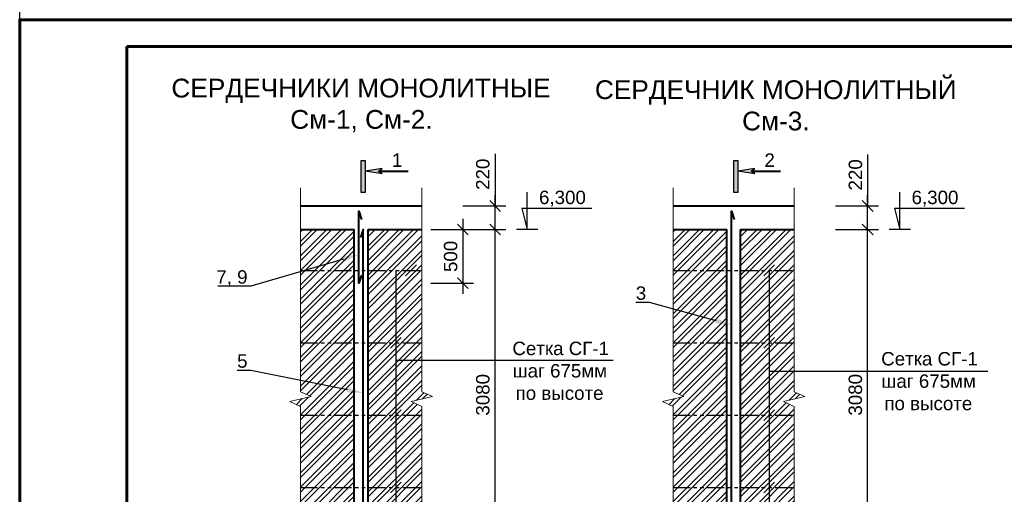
# Model space of a CAD drawing. Header units: millimetres. Extents: x 2063114 to 14983986, y -126020516 to 213791.
# Tile 404 of 656: x 2320392 to 2338747, y -915849 to -907001. Entities that reach past the tile are written whole.
import ezdxf
from ezdxf import colors
from ezdxf.entities.mleader import LeaderData, LeaderLine
from ezdxf.math import Vec2, Vec3

# ---------------------------------------------------------------- set-up
doc = ezdxf.new("R2010")
doc.units = ezdxf.units.MM
doc.linetypes.add('фантомX2', pattern=[127, 63.5, -12.7, 12.7, -12.7, 12.7, -12.7])
doc.layers.get('Defpoints').update_dxf_attribs({"color": 6, "lineweight": 35})
doc.layers.add('_print', color=6, linetype='Continuous', lineweight=60, plot=False)
doc.layers.add('PDF _leader', color=7, linetype='Continuous')
doc.layers.add('PDF _wall-380', color=7, linetype='Continuous', true_color=0xb88a5c)
for name, color, linetype, lineweight in [('PLAN', 250, 'Continuous', 25), ('РАЗМЕР АР', 150, 'Continuous', 20), ('Сплошная толстая', 7, 'Continuous', 40)]:
    doc.layers.add(name, color=color, linetype=linetype, lineweight=lineweight)
doc.styles.get("Standard").update_dxf_attribs({"font": 'arial.ttf'})
doc.dimstyles.new('STANDARD$0', dxfattribs={"dimtxt": 250, "dimasz": 200, "dimexe": 200, "dimexo": 300, "dimgap": 100, "dimtad": 1, "dimdec": 0, "dimzin": 1, "dimdsep": 46, "dimtxsty": 'Standard', "dimblk1": 'OBLIQUE', "dimblk2": 'OBLIQUE', "dimsah": 1, "dimcen": 2.5, "dimdle": 200, "dimadec": 0, "dimazin": 0, "dimtfac": 1, "dimtdec": 0, "dimtmove": 0, "dimatfit": 3, "dimldrblk": 'OBLIQUE', "dimfxl": 600, "dimfxlon": 1, "dimtolj": 1, "dimtzin": 1, "dimarcsym": 0})

# ---------------------------------------------------------------- blocks, each defined once
blk = doc.blocks.new('*U1590')
at = {"color": 0, "ltscale": 25}
blk.add_lwpolyline([(-59400, 42000), (0, 42000), (0, 0), (-59400, 0)], close=True, dxfattribs=at)
at = {"color": 0, "lineweight": 60, "ltscale": 25}
blk.add_lwpolyline([(-57400, 41500), (-500, 41500), (-500, 500), (-57400, 500)], close=True, dxfattribs=at)
blk = doc.blocks.new('_Oblique')
at = {"color": 0, "linetype": 'ByBlock', "lineweight": -2}
blk.add_line((-0.5, -0.5), (0.5, 0.5), dxfattribs=at)
blk = doc.blocks.new('*D2351')
at = {"layer": 'Defpoints', "color": 0, "lineweight": 30, "transparency": 16777216}
for p in [(2326387, -910914), (2326217, -911914), (2328654, -911914)]:
    blk.add_point(p, dxfattribs=at)
at = {"layer": 'РАЗМЕР АР', "color": 0, "lineweight": -2, "transparency": 16777216}
for p, q in [((2328654, -910714), (2328654, -912114)), ((2328054, -910914), (2328854, -910914)), ((2328054, -911914), (2328854, -911914))]:
    blk.add_line(p, q, dxfattribs=at)
at = {"layer": 'РАЗМЕР АР', "color": 0, "lineweight": -2, "transparency": 16777216, "xscale": 200, "yscale": 200, "zscale": 200}
for p, rotation in [((2328654, -910914), 90), ((2328654, -911914), 270)]:
    blk.add_blockref('_Oblique', p, dxfattribs=dict(at, rotation=rotation))
at = {"layer": 'РАЗМЕР АР', "color": 0, "transparency": 16777216, "insert": (2328426, -911414), "char_height": 250, "attachment_point": 5, "rotation": 90}
blk.add_mtext('\\A1;500', dxfattribs=at)
blk = doc.blocks.new('*D2354')
at = {"layer": 'Defpoints', "color": 0, "lineweight": 30, "transparency": 16777216}
for p in [(2326387, -910914), (2329254, -910914), (2326387, -917074)]:
    blk.add_point(p, dxfattribs=at)
at = {"layer": 'РАЗМЕР АР', "color": 0, "lineweight": -2, "transparency": 16777216}
for p, q in [((2329254, -917274), (2329254, -910714)), ((2328654, -910914), (2329454, -910914)), ((2328654, -917074), (2329454, -917074))]:
    blk.add_line(p, q, dxfattribs=at)
at = {"layer": 'РАЗМЕР АР', "color": 0, "lineweight": -2, "transparency": 16777216, "xscale": 200, "yscale": 200, "zscale": 200}
for p, rotation in [((2329254, -910914), 90), ((2329254, -917074), 270)]:
    blk.add_blockref('_Oblique', p, dxfattribs=dict(at, rotation=rotation))
at = {"layer": 'РАЗМЕР АР', "color": 0, "transparency": 16777216, "insert": (2329026, -913994), "char_height": 250, "attachment_point": 5, "rotation": 90}
blk.add_mtext('\\A1;3080', dxfattribs=at)
blk = doc.blocks.new('*D2754')
at = {"layer": 'Defpoints', "color": 0, "lineweight": 30, "transparency": 16777216}
for p in [(2327887, -910474), (2329254, -910474), (2327887, -910914)]:
    blk.add_point(p, dxfattribs=at)
at = {"layer": 'РАЗМЕР АР', "color": 0, "lineweight": -2, "transparency": 16777216}
for p, q in [((2329254, -909505), (2329254, -910474)), ((2329254, -911114), (2329254, -910274)), ((2328654, -910474), (2329454, -910474)), ((2328654, -910914), (2329454, -910914))]:
    blk.add_line(p, q, dxfattribs=at)
at = {"layer": 'РАЗМЕР АР', "color": 0, "lineweight": -2, "transparency": 16777216, "xscale": 200, "yscale": 200, "zscale": 200}
for p, rotation in [((2329254, -910474), 90), ((2329254, -910914), 270)]:
    blk.add_blockref('_Oblique', p, dxfattribs=dict(at, rotation=rotation))
at = {"layer": 'РАЗМЕР АР', "color": 0, "transparency": 16777216, "insert": (2329026, -909883), "char_height": 250, "attachment_point": 5, "rotation": 90}
blk.add_mtext('\\A1;220', dxfattribs=at)
blk = doc.blocks.new('*D2359')
at = {"layer": 'Defpoints', "color": 0, "lineweight": 30, "transparency": 16777216}
for p in [(2333332, -910914), (2336199, -910914), (2333332, -917074)]:
    blk.add_point(p, dxfattribs=at)
at = {"layer": 'РАЗМЕР АР', "color": 0, "lineweight": -2, "transparency": 16777216}
for p, q in [((2336199, -917274), (2336199, -910714)), ((2335599, -910914), (2336399, -910914)), ((2335599, -917074), (2336399, -917074))]:
    blk.add_line(p, q, dxfattribs=at)
at = {"layer": 'РАЗМЕР АР', "color": 0, "lineweight": -2, "transparency": 16777216, "xscale": 200, "yscale": 200, "zscale": 200}
for p, rotation in [((2336199, -910914), 90), ((2336199, -917074), 270)]:
    blk.add_blockref('_Oblique', p, dxfattribs=dict(at, rotation=rotation))
at = {"layer": 'РАЗМЕР АР', "color": 0, "transparency": 16777216, "insert": (2335971, -913994), "char_height": 250, "attachment_point": 5, "rotation": 90}
blk.add_mtext('\\A1;3080', dxfattribs=at)
blk = doc.blocks.new('*D2756')
at = {"layer": 'Defpoints', "color": 0, "lineweight": 30, "transparency": 16777216}
for p in [(2334832, -910474), (2336199, -910474), (2334832, -910914)]:
    blk.add_point(p, dxfattribs=at)
at = {"layer": 'РАЗМЕР АР', "color": 0, "lineweight": -2, "transparency": 16777216}
for p, q in [((2336199, -909516), (2336199, -910474)), ((2336199, -911114), (2336199, -910274)), ((2335599, -910474), (2336399, -910474)), ((2335599, -910914), (2336399, -910914))]:
    blk.add_line(p, q, dxfattribs=at)
at = {"layer": 'РАЗМЕР АР', "color": 0, "lineweight": -2, "transparency": 16777216, "xscale": 200, "yscale": 200, "zscale": 200}
for p, rotation in [((2336199, -910474), 90), ((2336199, -910914), 270)]:
    blk.add_blockref('_Oblique', p, dxfattribs=dict(at, rotation=rotation))
at = {"layer": 'РАЗМЕР АР', "color": 0, "transparency": 16777216, "insert": (2335972, -909894), "char_height": 250, "attachment_point": 5, "rotation": 90}
blk.add_mtext('\\A1;220', dxfattribs=at)

msp = doc.modelspace()

# ---------------------------------------------------------------- hatches: boundary and pattern name
at = {"ltscale": 25}
h = msp.add_hatch(color=256, dxfattribs=at)
h.dxf.hatch_style = 1
h.paths.add_polyline_path([(2326756.7999, -910223.41939), (2326831.7999, -910223.41939), (2326831.7999, -909623.41939), (2326756.7999, -909623.41939)])
h = msp.add_hatch(color=256, dxfattribs=at)
h.dxf.hatch_style = 1
h.paths.add_polyline_path([(2333701.99072, -910223.41939), (2333776.99072, -910223.41939), (2333776.99072, -909623.41939), (2333701.99072, -909623.41939)])
for points in [[(2326831.7999, -909823.41939), (2327151.7999, -909873.41939), (2327081.7999, -909823.41939), (2327151.7999, -909773.41939)], [(2333776.99072, -909823.41939), (2334096.99072, -909873.41939), (2334026.99072, -909823.41939), (2334096.99072, -909773.41939)]]:
    msp.add_hatch(color=256).paths.add_polyline_path(points)
at = {"layer": 'PDF _wall-380', "lineweight": 9, "ltscale": 150}
h = msp.add_hatch(dxfattribs=at)
h.set_pattern_fill('ANSI32', color=256, scale=20)
h.set_pattern_definition([(45, (2309662.4, -1264399.18), (-134.70384, 134.70384), []), (45, (2309752.21, -1264399.18), (-134.70384, 134.70384), [])])
h.paths.add_polyline_path([(2325626.7999, -911673.73912), (2326626.7999, -911673.73912), (2326626.7999, -910913.73912), (2325626.7999, -910913.73912)])
h.paths.add_polyline_path([(2325626.7999, -913023.73912), (2326626.7999, -913023.73912), (2326626.7999, -911673.73912), (2325626.7999, -911673.73912)])
h.paths.add_polyline_path([(2325626.7999, -913935.56049), (2325825.78074, -914027.16914), (2325427.81906, -914120.3091), (2325626.7999, -914214.98038), (2325626.7999, -914373.73912), (2326626.7999, -914373.73912), (2326626.7999, -913023.73912), (2325626.7999, -913023.73912)])
h.paths.add_polyline_path([(2325626.7999, -915723.73912), (2326626.7999, -915723.73912), (2326626.7999, -914373.73912), (2325626.7999, -914373.73912)])
h.paths.add_polyline_path([(2325626.7999, -917073.73912), (2326626.7999, -917073.73912), (2326626.7999, -915723.73912), (2325626.7999, -915723.73912)])
h.paths.add_polyline_path([(2327886.7999, -915723.73912), (2326886.7999, -915723.73912), (2326886.7999, -917073.73912), (2327886.7999, -917073.73912)])
h.paths.add_polyline_path([(2327886.7999, -914373.73912), (2326886.7999, -914373.73912), (2326886.7999, -915723.73912), (2327886.7999, -915723.73912)])
h.paths.add_polyline_path([(2327886.7999, -913023.73912), (2326886.7999, -913023.73912), (2326886.7999, -914373.73912), (2327886.7999, -914373.73912), (2327886.7999, -914214.98038), (2327687.81906, -914120.3091), (2328085.78074, -914027.16914), (2327886.7999, -913935.56049)])
h.paths.add_polyline_path([(2327886.7999, -911673.73912), (2326886.7999, -911673.73912), (2326886.7999, -913023.73912), (2327886.7999, -913023.73912)])
h.paths.add_polyline_path([(2327886.7999, -910913.73912), (2326886.7999, -910913.73912), (2326886.7999, -911673.73912), (2327886.7999, -911673.73912)])
h.paths.add_polyline_path([(2325626.7999, -918113.73912), (2326626.7999, -918113.73912), (2326626.7999, -917513.73912), (2325626.7999, -917513.73912)])
h.paths.add_polyline_path([(2327886.7999, -918113.73912), (2327886.7999, -917513.73912), (2326886.7999, -917513.73912), (2326886.7999, -918113.73912)])
h.paths.add_polyline_path([(2327886.7999, -918113.73912), (2326886.7999, -918113.73912), (2326886.7999, -919463.73912), (2327886.7999, -919463.73912)])
h.paths.add_polyline_path([(2325626.7999, -919463.73912), (2326626.7999, -919463.73912), (2326626.7999, -918113.73912), (2325626.7999, -918113.73912)])
h.paths.add_polyline_path([(2325626.7999, -920375.56049), (2325825.78074, -920467.16914), (2325427.81906, -920560.3091), (2325626.7999, -920654.98038), (2325626.7999, -920813.73912), (2326626.7999, -920813.73912), (2326626.7999, -919463.73912), (2325626.7999, -919463.73912)])
h.paths.add_polyline_path([(2327886.7999, -919463.73912), (2326886.7999, -919463.73912), (2326886.7999, -920813.73912), (2327886.7999, -920813.73912), (2327886.7999, -920654.98038), (2327687.81906, -920560.3091), (2328085.78074, -920467.16914), (2327886.7999, -920375.56049)])
h.paths.add_polyline_path([(2327886.7999, -920813.73912), (2326886.7999, -920813.73912), (2326886.7999, -922163.73912), (2327886.7999, -922163.73912)])
h.paths.add_polyline_path([(2325626.7999, -922163.73912), (2326626.7999, -922163.73912), (2326626.7999, -920813.73912), (2325626.7999, -920813.73912)])
h.paths.add_polyline_path([(2325626.7999, -923513.73912), (2326626.7999, -923513.73912), (2326626.7999, -922163.73912), (2325626.7999, -922163.73912)])
h.paths.add_polyline_path([(2327886.7999, -922163.73912), (2326886.7999, -922163.73912), (2326886.7999, -923513.73912), (2327886.7999, -923513.73912)])
h = msp.add_hatch(dxfattribs=at)
h.set_pattern_fill('ANSI32', color=256, scale=20)
h.set_pattern_definition([(45, (2316607.6, -1264399.18), (-134.70384, 134.70384), []), (45, (2316697.4, -1264399.18), (-134.70384, 134.70384), [])])
h.paths.add_polyline_path([(2332571.99072, -911673.73912), (2333571.99072, -911673.73912), (2333571.99072, -910913.73912), (2332571.99072, -910913.73912)])
h.paths.add_polyline_path([(2332571.99072, -913023.73912), (2333571.99072, -913023.73912), (2333571.99072, -911673.73912), (2332571.99072, -911673.73912)])
h.paths.add_polyline_path([(2332571.99072, -913935.56049), (2332770.97156, -914027.16914), (2332373.00989, -914120.3091), (2332571.99072, -914214.98038), (2332571.99072, -914373.73912), (2333571.99072, -914373.73912), (2333571.99072, -913023.73912), (2332571.99072, -913023.73912)])
h.paths.add_polyline_path([(2332571.99072, -915723.73912), (2333571.99072, -915723.73912), (2333571.99072, -914373.73912), (2332571.99072, -914373.73912)])
h.paths.add_polyline_path([(2332571.99072, -917073.73912), (2333571.99072, -917073.73912), (2333571.99072, -915723.73912), (2332571.99072, -915723.73912)])
h.paths.add_polyline_path([(2334831.99072, -915723.73912), (2333831.99072, -915723.73912), (2333831.99072, -917073.73912), (2334831.99072, -917073.73912)])
h.paths.add_polyline_path([(2334831.99072, -914373.73912), (2333831.99072, -914373.73912), (2333831.99072, -915723.73912), (2334831.99072, -915723.73912)])
h.paths.add_polyline_path([(2334831.99072, -913023.73912), (2333831.99072, -913023.73912), (2333831.99072, -914373.73912), (2334831.99072, -914373.73912), (2334831.99072, -914214.98038), (2334633.00989, -914120.3091), (2335030.97156, -914027.16914), (2334831.99072, -913935.56049)])
h.paths.add_polyline_path([(2334831.99072, -911673.73912), (2333831.99072, -911673.73912), (2333831.99072, -913023.73912), (2334831.99072, -913023.73912)])
h.paths.add_polyline_path([(2334831.99072, -910913.73912), (2333831.99072, -910913.73912), (2333831.99072, -911673.73912), (2334831.99072, -911673.73912)])
h.paths.add_polyline_path([(2332571.99072, -918113.73912), (2333571.99072, -918113.73912), (2333571.99072, -917513.73912), (2332571.99072, -917513.73912)])
h.paths.add_polyline_path([(2334831.99072, -918113.73912), (2334831.99072, -917513.73912), (2333831.99072, -917513.73912), (2333831.99072, -918113.73912)])
h.paths.add_polyline_path([(2334831.99072, -918113.73912), (2333831.99072, -918113.73912), (2333831.99072, -919463.73912), (2334831.99072, -919463.73912)])
h.paths.add_polyline_path([(2332571.99072, -919463.73912), (2333571.99072, -919463.73912), (2333571.99072, -918113.73912), (2332571.99072, -918113.73912)])
h.paths.add_polyline_path([(2332571.99072, -920375.56049), (2332770.97156, -920467.16914), (2332373.00989, -920560.3091), (2332571.99072, -920654.98038), (2332571.99072, -920813.73912), (2333571.99072, -920813.73912), (2333571.99072, -919463.73912), (2332571.99072, -919463.73912)])
h.paths.add_polyline_path([(2334831.99072, -919463.73912), (2333831.99072, -919463.73912), (2333831.99072, -920813.73912), (2334831.99072, -920813.73912), (2334831.99072, -920654.98038), (2334633.00989, -920560.3091), (2335030.97156, -920467.16914), (2334831.99072, -920375.56049)])
h.paths.add_polyline_path([(2334831.99072, -920813.73912), (2333831.99072, -920813.73912), (2333831.99072, -922163.73912), (2334831.99072, -922163.73912)])
h.paths.add_polyline_path([(2332571.99072, -922163.73912), (2333571.99072, -922163.73912), (2333571.99072, -920813.73912), (2332571.99072, -920813.73912)])
h.paths.add_polyline_path([(2332571.99072, -923513.73912), (2333571.99072, -923513.73912), (2333571.99072, -922163.73912), (2332571.99072, -922163.73912)])
h.paths.add_polyline_path([(2334831.99072, -922163.73912), (2333831.99072, -922163.73912), (2333831.99072, -923513.73912), (2334831.99072, -923513.73912)])

# ---------------------------------------------------------------- linework, layer by layer
for p, q in [((2327151.7999, -909773.41939), (2326831.7999, -909823.41939)), ((2327151.7999, -909873.41939), (2326831.7999, -909823.41939)), ((2327081.7999, -909823.41939), (2327151.7999, -909773.41939)), ((2327151.7999, -909873.41939), (2327081.7999, -909823.41939)), ((2334096.99072, -909773.41939), (2333776.99072, -909823.41939)), ((2334096.99072, -909873.41939), (2333776.99072, -909823.41939)), ((2334026.99072, -909823.41939), (2334096.99072, -909773.41939)), ((2334096.99072, -909873.41939), (2334026.99072, -909823.41939))]:
    msp.add_line(p, q)
at = {"lineweight": 40}
for p, q in [((2327081.7999, -909823.41939), (2327631.7999, -909823.41939)), ((2334026.99072, -909823.41939), (2334576.99072, -909823.41939))]:
    msp.add_line(p, q, dxfattribs=at)
at = {"ltscale": 0.001}
for p, q in [((2329853.99741, -910913.73912), (2329853.99741, -910213.73912)), ((2336799.18823, -910913.73912), (2336799.18823, -910213.73912)), ((2329753.99741, -910513.73912), (2331058.7329, -910513.73912)), ((2329753.99741, -910513.73912), (2329853.99741, -910913.73912)), ((2336699.18823, -910513.73912), (2338003.92372, -910513.73912)), ((2336699.18823, -910513.73912), (2336799.18823, -910913.73912))]:
    msp.add_line(p, q, dxfattribs=at)
at = {"ltscale": 0.00075}
for p, q in [((2330053.99741, -910913.73912), (2329653.99741, -910913.73912)), ((2336999.18823, -910913.73912), (2336599.18823, -910913.73912))]:
    msp.add_line(p, q, dxfattribs=at)
at = {"linetype": 'фантомX2', "ltscale": 5}
for p, q in [((2325626.7999, -911673.73912), (2327886.7999, -911673.73912)), ((2332571.99072, -911673.73912), (2334831.99072, -911673.73912)), ((2325626.7999, -913023.73912), (2327886.7999, -913023.73912)), ((2332571.99072, -913023.73912), (2334831.99072, -913023.73912)), ((2325626.7999, -914373.73912), (2327886.7999, -914373.73912)), ((2332571.99072, -914373.73912), (2334831.99072, -914373.73912)), ((2325626.7999, -915723.73912), (2327886.7999, -915723.73912)), ((2332571.99072, -915723.73912), (2334831.99072, -915723.73912))]:
    msp.add_line(p, q, dxfattribs=at)
at = {"ltscale": 150}
for p, q in [((2327404.34902, -911673.73912), (2327404.34902, -922163.73912)), ((2327587.09212, -911773.73912), (2327787.09212, -911573.73912)), ((2334265.55839, -911773.73912), (2334465.55839, -911573.73912)), ((2334365.55839, -911673.73912), (2334365.55839, -922163.73912)), ((2327304.34902, -913123.73912), (2327504.34902, -912923.73912)), ((2334265.55839, -913123.73912), (2334465.55839, -912923.73912)), ((2331452.51511, -913351.75468), (2327404.34902, -913351.75468)), ((2338439.07085, -913562.04456), (2334365.55839, -913562.04456)), ((2327304.34902, -914473.73912), (2327504.34902, -914273.73912)), ((2334265.55839, -914473.73912), (2334465.55839, -914273.73912)), ((2327304.34902, -915823.73912), (2327504.34902, -915623.73912)), ((2334265.55839, -915823.73912), (2334465.55839, -915623.73912))]:
    msp.add_line(p, q, dxfattribs=at)
at = {"ltscale": 25}
for points in [[(2326831.7999, -910223.41939), (2326756.7999, -910223.41939), (2326756.7999, -909623.41939), (2326831.7999, -909623.41939)], [(2333776.99072, -910223.41939), (2333701.99072, -910223.41939), (2333701.99072, -909623.41939), (2333776.99072, -909623.41939)]]:
    msp.add_lwpolyline(points, close=True, dxfattribs=at)
at = {"layer": '_print', "ltscale": 100}
msp.add_lwpolyline([(2379792.08613, -949001.43901), (2320392.08613, -949001.43901), (2320392.08613, -907001.43901), (2379792.08613, -907001.43901)], close=True, dxfattribs=at)
at = {"layer": 'PDF _leader', "lineweight": 13}
for points in [[(2325626.7999, -917614.98038), (2325626.7999, -914214.98038), (2325427.81906, -914120.3091), (2325825.78074, -914027.16914), (2325626.7999, -913935.56049), (2325626.7999, -910135.56049)], [(2327886.7999, -917614.98038), (2327886.7999, -914214.98038), (2327687.81906, -914120.3091), (2328085.78074, -914027.16914), (2327886.7999, -913935.56049), (2327886.7999, -910135.56049)], [(2332571.99072, -917614.98038), (2332571.99072, -914214.98038), (2332373.00989, -914120.3091), (2332770.97156, -914027.16914), (2332571.99072, -913935.56049), (2332571.99072, -910135.56049)], [(2334831.99072, -917614.98038), (2334831.99072, -914214.98038), (2334633.00989, -914120.3091), (2335030.97156, -914027.16914), (2334831.99072, -913935.56049), (2334831.99072, -910135.56049)]]:
    msp.add_lwpolyline(points, dxfattribs=at)
at = {"layer": 'Сплошная толстая', "ltscale": 150}
for p, q in [((2325626.7999, -910473.73912), (2327886.7999, -910473.73912)), ((2332571.99072, -910473.73912), (2334831.99072, -910473.73912)), ((2325626.7999, -910913.73912), (2326626.7999, -910913.73912)), ((2326626.7999, -917073.73912), (2326626.7999, -910913.73912)), ((2326886.7999, -917073.73912), (2326886.7999, -910913.73912)), ((2326886.7999, -910913.73912), (2327886.7999, -910913.73912)), ((2332571.99072, -910913.73912), (2333571.99072, -910913.73912)), ((2333571.99072, -917073.73912), (2333571.99072, -910913.73912)), ((2333831.99072, -917073.73912), (2333831.99072, -910913.73912)), ((2333831.99072, -910913.73912), (2334831.99072, -910913.73912))]:
    msp.add_line(p, q, dxfattribs=at)
for points in [[(2326766.7999, -911763.73912), (2326716.7999, -911913.73912), (2326716.7999, -910573.73912), (2326766.7999, -910723.73912)], [(2333711.99072, -916923.73912), (2333661.99072, -917073.73912), (2333661.99072, -910573.73912), (2333711.99072, -910723.73912)], [(2326746.7999, -916923.73912), (2326796.7999, -917073.73912), (2326796.7999, -910913.73912), (2326746.7999, -911063.73912)]]:
    msp.add_lwpolyline(points, dxfattribs=at)

# ---------------------------------------------------------------- block references
for p in [(2379792.08613, -907001.43901), (2379792.08613, -949001.43901)]:
    msp.add_blockref('*U1590', p)

# ---------------------------------------------------------------- texts
at = {"ltscale": 100, "char_height": 350, "attachment_point": 4}
for s, insert, width in [('\\pi165.33436;{\\C0;СЕРДЕЧНИКИ МОНОЛИТНЫЕ}\\P\\pi2380.29002;См-1, См-2.', (2323054.56093, -908600.74784), 7349.2908177), ('\\pi351.81297;{\\C0;СЕРДЕЧНИК МОНОЛИТНЫЙ}\\P\\pi3095.58855;См-3.', (2330762.78483, -908600.74784), 7384.1852919), ('\\pi1503.4357;{\\C0;СЕЧЕНИЕ 1-1}\\P\\pi2543.64716;См-1', (2338020.19504, -908743.93942), 6097.185179)]:
    msp.add_mtext(s, dxfattribs=dict(at, insert=insert, width=width))
at = {"char_height": 250}
for s, insert, width, attachment_point in [('1', (2327329.13928, -909494.81954), 102.5, 1), ('2', (2334274.3301, -909494.81954), 140.9752569, 1), ('6,300', (2330509.78205, -910337.13768), 1459.8696196, 5), ('6,300', (2337454.97287, -910337.13768), 1459.8696196, 5)]:
    msp.add_mtext(s, dxfattribs=dict(at, insert=insert, width=width, attachment_point=attachment_point))
at = {"layer": 'PLAN', "lineweight": 13, "ltscale": 0.13, "char_height": 250, "width": 3061.9173965, "attachment_point": 1}
for insert in [(2328906.21417, -913004.22964), (2335780.85108, -913196.97058)]:
    msp.add_mtext('\\pi670.53919;Сетка СГ-1\\P\\pi674.0351;шаг 675мм\\P\\pi729.79908;по высоте', dxfattribs=dict(at, insert=insert))

# ---------------------------------------------------------------- dimensions: what is measured, and where the dimension line sits
at = {"layer": 'РАЗМЕР АР'}
for base, p1, p2, picture, middle in [((2329253.99741, -910473.73912), (2327886.7999, -910913.73912), (2327886.7999, -910473.73912), '*D2754', (2329253.99741, -909883.02634)), ((2336199.18823, -910473.73912), (2334831.99072, -910913.73912), (2334831.99072, -910473.73912), '*D2756', (2336199.18823, -909893.71041))]:
    dim = msp.add_linear_dim(base=base, p1=p1, p2=p2, angle=90, dimstyle='STANDARD$0', override={"dimlfac": 0.5, "dimtmove": 1}, dxfattribs=at)
    dim.commit()
    dim.dimension.update_dxf_attribs({"geometry": picture, "text_midpoint": middle, "dimtype": 160})
for base, p1, p2, picture, middle in [((2328654.0781, -911913.73912), (2326386.7999, -910913.73912), (2326216.7999, -911913.73912), '*D2351', (2328426.43485, -911413.73912)), ((2329253.99741, -910913.73912), (2326386.7999, -917073.73912), (2326386.7999, -910913.73912), '*D2354', (2329026.2689, -913993.73912)), ((2336199.18823, -910913.73912), (2333331.99072, -917073.73912), (2333331.99072, -910913.73912), '*D2359', (2335971.45972, -913993.73912))]:
    dim = msp.add_linear_dim(base=base, p1=p1, p2=p2, angle=90, dimstyle='STANDARD$0', override={"dimlfac": 0.5, "dimtmove": 1}, dxfattribs=at)
    dim.commit()
    dim.dimension.update_dxf_attribs({"geometry": picture, "text_midpoint": middle})

# ---------------------------------------------------------------- leaders
ml = msp.add_multileader_mtext('Standard')
ml.set_content('7, 9', color=256)
ml.set_leader_properties(color=256, linetype='ByLayer', lineweight=-1)
ml.build(insert=Vec2(0, 0))
ml.multileader.update_dxf_attribs({"has_dogleg": 0, "text_left_attachment_type": 6, "text_right_attachment_type": 6, "dogleg_length": 0.36, "arrow_head_size": 300})
ctx = ml.context
ctx.base_point, ctx.char_height, ctx.arrow_head_size, ctx.landing_gap_size, ctx.plane_origin = Vec3(2324028.29123, -911971.68756), 250, 300, 60.75, Vec3(2327228.12079, -910935.50321)
ctx.left_attachment, ctx.right_attachment, ctx.text_align_type = 6, 6, 2
notes = []
notes.append((ctx, [(0, (1, 1, 0), (2324700.87665, -911971.68756), (-1, 0), 0.4374, [(0, [(2326716.7999, -911380.59238)], 0, [])])]))
ctx.mtext.insert, ctx.mtext.alignment, ctx.mtext.flow_direction = Vec3(2324639.68925, -911671.68756), 3, 5
ml = msp.add_multileader_mtext('Standard')
ml.set_content('3', color=256)
ml.set_leader_properties(color=256, linetype='ByLayer', lineweight=-1)
ml.build(insert=Vec2(0, 0))
ml.multileader.update_dxf_attribs({"has_dogleg": 0, "text_left_attachment_type": 6, "text_right_attachment_type": 6, "dogleg_length": 0.36, "arrow_head_size": 300})
ctx = ml.context
ctx.base_point, ctx.char_height, ctx.arrow_head_size, ctx.landing_gap_size, ctx.plane_origin = Vec3(2331846.27654, -912273.23526), 250, 300, 60.75, Vec3(2334253.31162, -912248.90967)
ctx.left_attachment, ctx.right_attachment, ctx.text_align_type = 6, 6, 2
notes.append((ctx, [(0, (1, 1, 0), (2332131.92472, -912273.23526), (-1, 0), 0.4374, [(0, [(2333661.99072, -912693.99884)], 0, [])])]))
ctx.mtext.insert, ctx.mtext.alignment, ctx.mtext.flow_direction = Vec3(2332070.73732, -911973.23526), 3, 5
ml = msp.add_multileader_mtext('Standard')
ml.set_content('5', color=256)
ml.set_leader_properties(color=256, linetype='ByLayer', lineweight=-1)
ml.build(insert=Vec2(0, 0))
ml.multileader.update_dxf_attribs({"has_dogleg": 0, "text_left_attachment_type": 6, "text_right_attachment_type": 6, "dogleg_length": 0.36, "arrow_head_size": 300})
ctx = ml.context
ctx.base_point, ctx.char_height, ctx.arrow_head_size, ctx.landing_gap_size, ctx.plane_origin = Vec3(2324413.18209, -913538.99594), 250, 300, 60.75, Vec3(2327308.12079, -913514.67035)
ctx.left_attachment, ctx.right_attachment, ctx.text_align_type = 6, 6, 2
notes.append((ctx, [(0, (1, 1, 0), (2324700.87665, -913538.99594), (-1, 0), 0.4374, [(0, [(2326796.7999, -913959.75952)], 0, [])])]))
ctx.mtext.insert, ctx.mtext.alignment, ctx.mtext.flow_direction = Vec3(2324639.68925, -913238.99594), 3, 5
for ctx, leaders in notes:
    for number, flags, end, landing, length, lines in leaders:
        leader = LeaderData()
        leader.index, (leader.has_last_leader_line, leader.has_dogleg_vector, leader.attachment_direction) = number, flags
        leader.last_leader_point, leader.dogleg_vector, leader.dogleg_length = Vec3(end), Vec3(landing), length
        for number, points, colour, breaks in lines:
            line = LeaderLine()
            line.index, line.vertices, line.color, line.breaks = number, Vec3.list(points), colors.encode_raw_color(colour), breaks
            leader.lines.append(line)
        ctx.leaders.append(leader)

doc.saveas('drawing.dxf')
